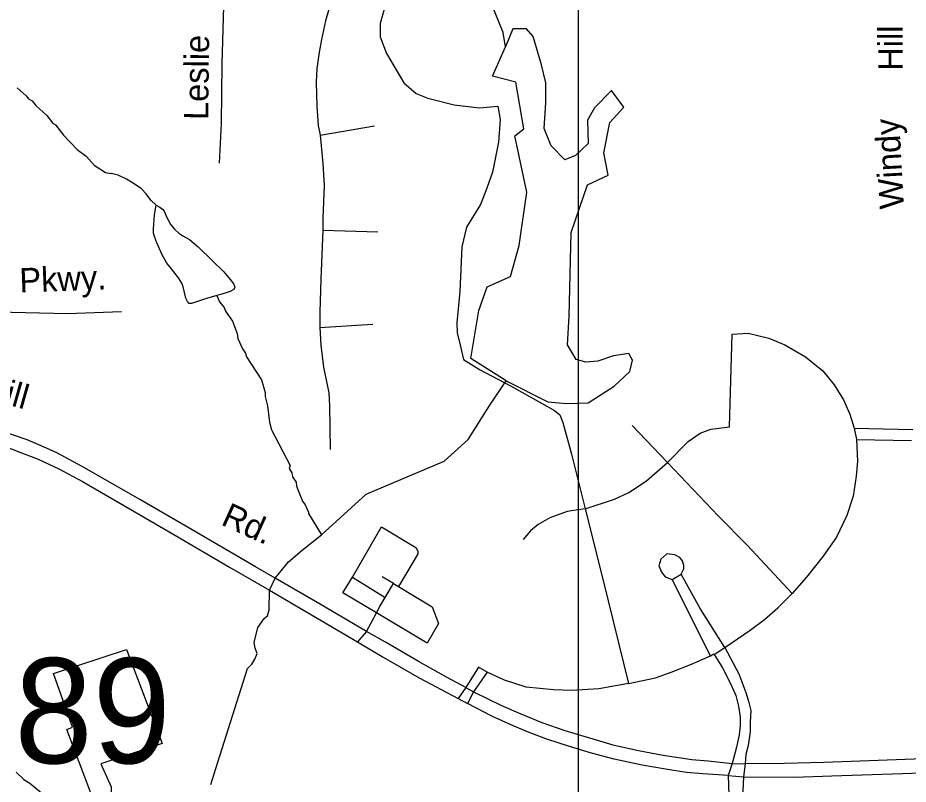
# Model space of a CAD drawing. Extents: x 1547597 to 1699558, y 810033 to 920809.
# Drawn here: x 1624425 to 1627898, y 888968 to 891959 of the extents above; entities that cross this region are included whole.
import ezdxf

# ---------------------------------------------------------------- set-up
doc = ezdxf.new("R2010")
doc.units = 0
for name, color, linetype in [('Exist Cultural Warehouse Building Footprint', 7, 'Continuous'), ('Exist Hydrographic Creek Single Shore', 7, 'Continuous'), ('Exist Hydrographic Misc Water Feature', 7, 'Continuous'), ('Exist Road Non-System Type 51', 7, 'Continuous'), ('Exist Road Non-System Type 51 Label', 7, 'Continuous'), ('Exist Road Secondary Structure Standard Bridge Number Label', 7, 'Continuous'), ('Prop DSN Text', 7, 'Continuous')]:
    doc.layers.add(name, color=color, linetype=linetype)

msp = doc.modelspace()

# ---------------------------------------------------------------- linework, layer by layer
at = {"layer": 'Exist Cultural Warehouse Building Footprint'}
msp.add_lwpolyline([(1624708.8, 888387.5), (1624712.4, 888926.9), (1624616.3, 889181.2), (1624639.1, 889190.5), (1624564.7, 889399.9), (1624848.7, 889494.4), (1624987.9, 889127.6), (1624749.6, 889047.9), (1624789.9, 888957.9), (1624790.2, 888894.9), (1624827.1, 888895.9), (1624827.1, 888815.3), (1624790.2, 888815.8), (1624790.2, 888645.9), (1624885.9, 888641.6), (1624880.9, 888380.5)], close=True, dxfattribs=at)
at = {"layer": 'Exist Hydrographic Creek Single Shore'}
for points in [[(1626398.8, 891525.3), (1626367.5, 891706.9), (1626276.5, 891730.5), (1626327.1, 891845.2), (1626318.9, 891901.7), (1626199, 892196), (1626146.9, 892636.8), (1625991.9, 893506.7), (1625761.8, 893826.4)], [(1626330.5, 890542.2), (1626192.3, 890629.9), (1626222.9, 890816.6), (1626256.3, 890908.9), (1626347.3, 890949.4), (1626381, 891070.8), (1626411.3, 891278.6), (1626364.2, 891497.8), (1626398.8, 891525.3)], [(1625178.4, 888966.7), (1625197.1, 889029.3), (1625320.8, 889420.1), (1625338.3, 889436.4), (1625349.5, 889456.2), (1625358.9, 889477.7), (1625351.2, 889499.3), (1625347.7, 889521.6), (1625361.5, 889579.3), (1625386.5, 889614.6), (1625399.4, 889624.9), (1625406.3, 889648.2), (1625406.7, 889725.6), (1625429.7, 889771.7), (1625481.6, 889835.8), (1625534.9, 889881.4), (1625609.3, 889941.8), (1625784.6, 890100.4), (1626087.8, 890228.5), (1626182.2, 890312.8), (1626266.4, 890447.7), (1626330.5, 890542.2)]]:
    msp.add_lwpolyline(points, dxfattribs=at)
at = {"layer": 'Exist Hydrographic Misc Water Feature'}
for points in [[(1626330.5, 890542.2), (1626492.2, 890460.3), (1626566.3, 890453.6), (1626650.6, 890456.9), (1626751.7, 890521), (1626812.3, 890578.4), (1626822.4, 890622.2), (1626809, 890649.2), (1626748.3, 890639.1), (1626687.7, 890618.8), (1626640.5, 890615.5), (1626603.4, 890625.6), (1626569.7, 890682.9), (1626576.5, 890794.2), (1626583.2, 891121.4), (1626647.2, 891306.9), (1626728.1, 891344), (1626711.2, 891431.7), (1626734.8, 891549.7), (1626788.7, 891610.4), (1626741.6, 891674.5), (1626674.2, 891607), (1626647.2, 891559.8), (1626650.6, 891468.8), (1626600, 891421.5), (1626559.6, 891404.7), (1626505.7, 891458.6), (1626478.7, 891526.1), (1626485.5, 891627.3), (1626485.5, 891704.9), (1626468.6, 891775.7), (1626434.9, 891886.1), (1626409.6, 891915.6), (1626355.9, 891915), (1626327.1, 891845.2)], [(1624422.1, 891685.4), (1624457.7, 891654.7), (1624467.4, 891642.5), (1624481.2, 891634.3), (1624495, 891616.1), (1624538.4, 891577.4), (1624559.9, 891549), (1624571.8, 891540.8), (1624603.1, 891500.3), (1624656.2, 891445.4), (1624691.7, 891418.8), (1624723.1, 891384.3), (1624766.7, 891355.6), (1624790.6, 891351.2)], [(1624964.5, 891228.1), (1624944.4, 891247.2), (1624925.9, 891271.6), (1624907.3, 891291.4), (1624878.7, 891311.3), (1624849.6, 891329.3), (1624816.5, 891344.1), (1624790.6, 891351.2)], [(1625202, 890875.4), (1625160.8, 890863.2), (1625102.8, 890843.6), (1625094.1, 890844.5), (1625086.5, 890851.6), (1625081.1, 890864.2), (1625070.8, 890908.9), (1625064.6, 890923.8), (1625052.4, 890944.2), (1625024.7, 890979.7), (1625007, 891001.8), (1624988.7, 891034.1), (1624967.3, 891080.5), (1624959.7, 891100.9), (1624954.5, 891118.1), (1624953.9, 891135.3), (1624958.5, 891190), (1624964.5, 891228.1)], [(1624964.5, 891228.1), (1624979.1, 891220.1), (1624989.3, 891212.2), (1624996.1, 891204.3), (1625006.8, 891179.2), (1625022.1, 891150.9), (1625036.7, 891133.5), (1625052.9, 891117.7), (1625068.4, 891108.1), (1625094.8, 891093.7), (1625128.1, 891065.2), (1625183.7, 891011.4), (1625229.2, 890967), (1625253.8, 890937.1), (1625267.6, 890918.9), (1625271.4, 890907.1), (1625267.4, 890898.6), (1625253.3, 890890.9), (1625216.5, 890879.6), (1625202, 890875.4)], [(1625202, 890875.4), (1625212.4, 890850.1), (1625230, 890827.8), (1625235.7, 890813.7), (1625263.1, 890775.3), (1625280.3, 890727), (1625284, 890706.9), (1625301.4, 890666.6), (1625313.1, 890650.4), (1625316.8, 890636.3), (1625375.4, 890545.4), (1625390.7, 890497.1), (1625390.3, 890481.1), (1625399.8, 890444.9), (1625406.8, 890380.8), (1625414.2, 890350.7), (1625488, 890211.5), (1625483.9, 890199.6), (1625493.5, 890183.4), (1625497.3, 890167.4), (1625510.9, 890147.1), (1625512.7, 890131.1), (1625535.7, 890072.7), (1625545.5, 890058.5), (1625559, 890030.3), (1625559, 890024.4), (1625609.3, 889941.8)], [(1624419.3, 889015.6), (1624448.9, 888987.1), (1624472.6, 888972.8), (1624533.8, 888921.7), (1624592.5, 888872.7), (1624640.7, 888831.6)]]:
    msp.add_lwpolyline(points, dxfattribs=at)
at = {"layer": 'Exist Road Non-System Type 51'}
for p, q in [((1625605.1, 891500.4), (1625816.8, 891536.5)), ((1625614.5, 891130.3), (1625829.7, 891123.4)), ((1625603.4, 890749.9), (1625809.9, 890763.6)), ((1627200.8, 890362.5), (1627212, 890724)), ((1626959, 890223.1), (1626821.2, 890367.7)), ((1627688, 890357.4), (1627916.9, 890352.2)), ((1627688, 890357.4), (1627696.6, 890312.6)), ((1627696.6, 890312.6), (1627911.7, 890309.2)), ((1626638.8, 890042.4), (1626708.5, 889763.5)), ((1625731.2, 889775.5), (1625844.4, 889972.6)), ((1625731.2, 889775.5), (1625858.4, 889696.8)), ((1625890.4, 889751.4), (1625846.1, 889777.3)), ((1626977.9, 889766.9), (1627012.3, 889787.6)), ((1626708.5, 889763.5), (1626807.5, 889360.7)), ((1627127.6, 889469.1), (1626977.9, 889766.9)), ((1625406.7, 889725.6), (1625750.5, 889524.2)), ((1625785, 889563.8), (1625750.5, 889524.2)), ((1627141.4, 889474.3), (1627182.7, 889501.8)), ((1627127.6, 889469.1), (1627140.1, 889476.5)), ((1626222.2, 889424.4), (1626172.7, 889345.2)), ((1626256.6, 889405.5), (1626203.3, 889328)), ((1626256.6, 889405.5), (1626222.2, 889424.4)), ((1626172.7, 889345.2), (1626142.6, 889302.2)), ((1626172.7, 889345.2), (1626203.3, 889328)), ((1626203.3, 889328), (1626178.7, 889283.2)), ((1626142.6, 889302.2), (1626178.7, 889283.2)), ((1627212, 889049.1), (1627195.6, 889002.6)), ((1627212, 889049.1), (1627261.9, 889047.4)), ((1627261.9, 889047.4), (1627255.9, 888997.5)), ((1627195.6, 889002.6), (1627202.5, 888799.5)), ((1627195.6, 889002.6), (1627255.9, 888997.5)), ((1627255.9, 888997.5), (1627247.3, 888797.8))]:
    msp.add_line(p, q, dxfattribs=at)
for points in [[(1626229.9, 892924), (1626217, 892779.4), (1626199.8, 892603.8), (1626180, 892493.6), (1626162.8, 892431.7), (1626143.9, 892380), (1626118.1, 892335.3), (1626075, 892281.9), (1625976, 892188.9), (1625919.2, 892127), (1625879.6, 892065), (1625857.3, 892001.3), (1625839.2, 891935.9), (1625839.2, 891884.3), (1625863.3, 891818.8), (1625901.2, 891755.1), (1625930.4, 891705.2), (1625978.6, 891663.9), (1626025.1, 891645), (1626126.7, 891619.2), (1626225.6, 891607.1), (1626297.9, 891614)], [(1625238.9, 892336.5), (1625235.5, 892218.7), (1625227.2, 892004.7), (1625220.8, 891778.9), (1625218.1, 891547.1), (1625210.3, 891391.1)], [(1625772.9, 892281.9), (1625723.9, 892180.3), (1625677.4, 892090.8), (1625646.4, 892018.5), (1625625.7, 891946.2), (1625609.4, 891873.9), (1625600.8, 891824), (1625592.2, 891760.3), (1625588.7, 891706.9), (1625592.2, 891612.3), (1625597.3, 891538.3), (1625605.1, 891500.4)], [(1626297.9, 891614), (1626306.5, 891562.4), (1626299.7, 891472.8), (1626277.3, 891355.8), (1626254.9, 891293.8), (1626229.9, 891230.1), (1626175.7, 891142.3), (1626156.8, 891064.9), (1626149.9, 890891), (1626137.9, 890768.8), (1626139.6, 890729.2), (1626151.6, 890675.8), (1626163.7, 890625.9), (1626226.5, 890586.3), (1626347, 890522.6), (1626467.5, 890455.5), (1626519.1, 890426.2), (1626539.8, 890409), (1626551.8, 890379.8), (1626584.6, 890255.8), (1626638.8, 890042.4)], [(1625605.1, 891500.4), (1625615.4, 891390.2), (1625620.6, 891304.1), (1625615.4, 891176.8), (1625614.5, 891130.3)], [(1625614.5, 891130.3), (1625607.7, 890939.2), (1625603.4, 890810.1), (1625603.4, 890749.9)], [(1624829.1, 890811.1), (1624619.2, 890803.4), (1624344.1, 890809.9), (1624072.1, 890799), (1623810, 890794.5), (1623565.1, 890776.7)], [(1625603.4, 890749.9), (1625606.8, 890681), (1625617.1, 890594.9), (1625638.6, 890495.1), (1625640.4, 890445.2), (1625643.8, 890274.8)], [(1627212, 890724), (1627274, 890727.5), (1627354.9, 890708.5), (1627416.8, 890682.7), (1627497.7, 890636.2), (1627564.9, 890581.2), (1627609.6, 890526.1), (1627645.8, 890467.5), (1627670.7, 890412.5), (1627688, 890357.4)], [(1625429.7, 889771.7), (1625352.9, 889816), (1625089.1, 889970.1), (1624901, 890079.4), (1624676, 890208.5), (1624577, 890261), (1624525.3, 890285.1), (1624462.1, 890311.8), (1624362.2, 890345.3), (1624259.8, 890374.6), (1624195.7, 890390.9), (1624108.8, 890405.6), (1624023.6, 890415.9)], [(1624017.5, 890368.6), (1624150.9, 890346.2), (1624249.9, 890323.8), (1624348, 890296.3), (1624432.8, 890264.4), (1624505.1, 890236.9), (1624585.6, 890199), (1624677.7, 890149.1), (1624825.3, 890063), (1625033.2, 889942.5), (1625251.3, 889815.1), (1625406.7, 889725.6)], [(1626959, 890223.1), (1627040.7, 890305.7), (1627087.2, 890338.4), (1627128.5, 890353.9), (1627200.8, 890362.5)], [(1627696.6, 890312.6), (1627700.9, 890228.3), (1627695.7, 890169.7), (1627683.7, 890092.3), (1627659.6, 890016.5), (1627618.2, 889932.2), (1627566.6, 889858.2), (1627501.2, 889775.5), (1627445.2, 889711.9)], [(1626638.8, 890042.4), (1626752.4, 890080.2), (1626809.2, 890106.1), (1626878, 890152.5), (1626959, 890223.1)], [(1627445.2, 889711.9), (1627269.7, 889901.2), (1627156.9, 890014.8), (1626959, 890223.1)], [(1626638.8, 890042.4), (1626568.2, 890032), (1626501.1, 890007.9), (1626454.6, 889982.1), (1626425.3, 889956.3), (1626396.1, 889923.6)], [(1625844.4, 889972.6), (1625977.8, 889891.7), (1625985.5, 889878), (1625985.5, 889867.6), (1625970.9, 889841.8), (1625909.9, 889739.7)], [(1627012.3, 889787.6), (1627022.6, 889808.3), (1627022.6, 889822), (1627017.5, 889839.2), (1627007.2, 889853), (1626988.2, 889863.3), (1626957.2, 889866.8), (1626933.1, 889846.1), (1626926.2, 889820.3), (1626936.6, 889796.2), (1626950.3, 889777.3), (1626977.9, 889766.9)], [(1625824.4, 889637), (1625692.4, 889714.4), (1625731.2, 889775.5)], [(1627182.7, 889501.8), (1627086.3, 889653.3), (1627012.3, 889787.6)], [(1625785, 889563.8), (1625602.1, 889672.3), (1625429.7, 889771.7)], [(1625909.9, 889739.7), (1626041.9, 889660.2), (1626066.8, 889595.7), (1626022.1, 889518.2), (1625824.4, 889637)], [(1625858.4, 889696.8), (1625890.4, 889751.4)], [(1625890.4, 889751.4), (1625909.9, 889739.7)], [(1627182.7, 889501.8), (1627281.7, 889569), (1627338.5, 889610.3), (1627390.2, 889656.8), (1627445.2, 889711.9)], [(1625824.4, 889637), (1625837.5, 889661.1), (1625858.4, 889696.8)], [(1625785, 889563.8), (1625824.4, 889637)], [(1626172.7, 889345.2), (1626097, 889385.7), (1625990.2, 889445.9), (1625859, 889522.5), (1625785, 889563.8)], [(1625750.5, 889524.2), (1625850.4, 889464), (1625990.7, 889383.1), (1626142.6, 889302.2)], [(1627182.7, 889501.8), (1627237.8, 889398.6), (1627265.4, 889326.3), (1627275.7, 889291.8), (1627284.3, 889255.7), (1627282.6, 889210.9), (1627282.6, 889173.1), (1627274, 889119.7), (1627265.4, 889083.6), (1627261.9, 889047.4)], [(1626807.5, 889360.7), (1626912.5, 889383.1), (1626974.4, 889405.5), (1627053.6, 889436.4), (1627127.6, 889469.1)], [(1627141.4, 889474.3), (1627174.1, 889422.7), (1627205.1, 889360.7), (1627225.8, 889314.2), (1627236.1, 889272.9), (1627243, 889229.9), (1627243, 889197.2), (1627239.5, 889161), (1627229.2, 889112.8), (1627212, 889049.1)], [(1626807.5, 889360.7), (1626692.1, 889340), (1626585.4, 889333.2), (1626514.8, 889336.6), (1626408.1, 889346.9), (1626323.8, 889374.5), (1626256.6, 889405.5)], [(1626203.3, 889328), (1626312.1, 889275.5), (1626387, 889242.8), (1626468.8, 889209.2), (1626558.7, 889178.2), (1626668, 889144.7), (1626746.8, 889122.3), (1626846.6, 889099.9), (1626942.6, 889081.8), (1627054.5, 889064.6), (1627118.6, 889059.5), (1627212, 889049.1)], [(1627195.6, 889002.6), (1627097.1, 889008.7), (1627033.4, 889013.8), (1626951.6, 889026.7), (1626860.4, 889043.1), (1626751.5, 889066.3), (1626662.9, 889089.6), (1626573.4, 889117.1), (1626489.4, 889143.8), (1626419.7, 889169.6), (1626355.2, 889197.2), (1626273.8, 889233.3), (1626178.7, 889283.2)], [(1628092.1, 889068.9), (1627957.4, 889067.2), (1627745.6, 889059.5), (1627569.6, 889053.4), (1627414.7, 889049.1), (1627261.9, 889047.4)], [(1627255.9, 888997.5), (1627453.4, 888995.8), (1627600.2, 889000.9), (1627876, 889010.4), (1628021.1, 889014.7), (1628091.6, 889015.6)]]:
    msp.add_lwpolyline(points, dxfattribs=at)
at = {"layer": 'Prop DSN Text'}
msp.add_lwpolyline([(1626611.4, 896210.8), (1626611.4, 882941.2), (1617615.4, 882941.2), (1617615.4, 896210.8)], close=True, dxfattribs=at)

# ---------------------------------------------------------------- texts
at = {"layer": 'Exist Road Non-System Type 51 Label'}
for s, rotation, p in [('Hill', 89.9895, (1627877.2, 891752)), ('Leslie', 89.3312, (1625167.7, 891559.7)), ('Windy', 93.1062, (1627882.1, 891215.1)), ('Pkwy.', 2.1128, (1624433.1, 890886.6)), ('Mill', 344.1881, (1624268, 890482.3)), ('Rd.', 335.663, (1625213.7, 889982.5))]:
    msp.add_text(s, height=95, rotation=rotation, dxfattribs=at).set_placement(p)
at = {"layer": 'Exist Road Secondary Structure Standard Bridge Number Label'}
msp.add_text('289', height=410.1, dxfattribs=at).set_placement((1624107.1, 889050))

doc.saveas('drawing.dxf')
